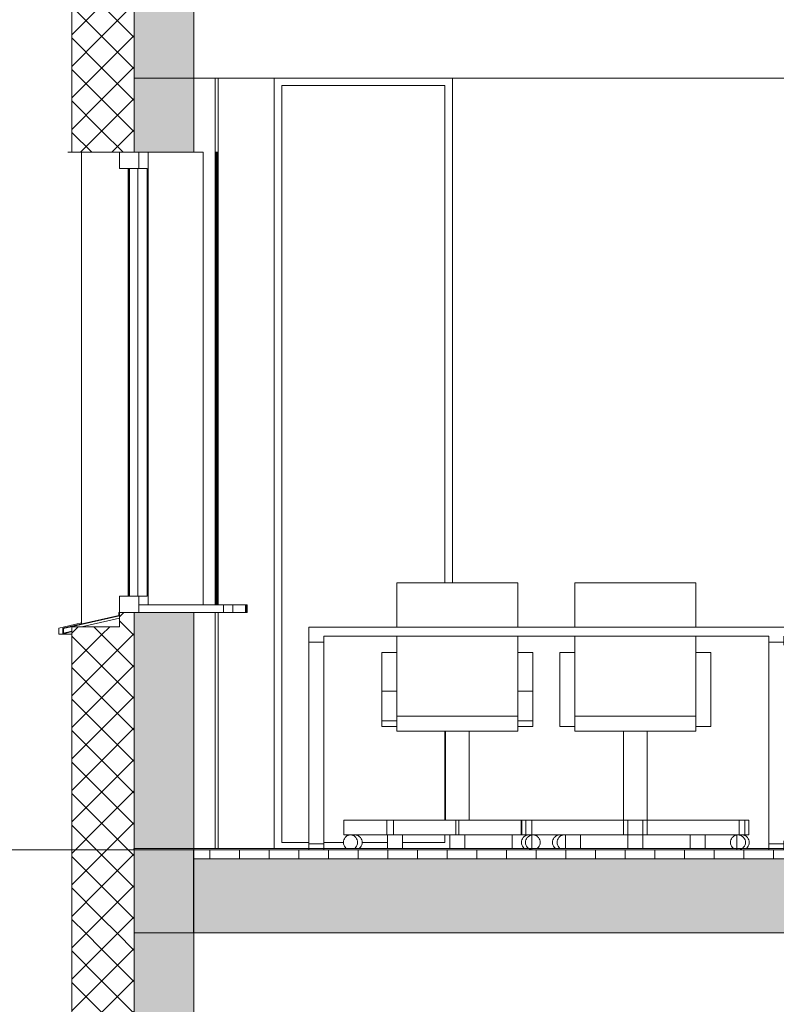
# Model space of a CAD drawing. Extents: x -156717 to 425753, y -51191 to 363295.
# Tile 486 of 502: x 312610 to 315160, y 203877 to 207195. Entities that reach past the tile are written whole.
import ezdxf

# ---------------------------------------------------------------- set-up
doc = ezdxf.new("R2010")
doc.units = 0
doc.header["$LTSCALE"] = 50
doc.linetypes.add('7 Voorgevel & doorsnede A-A$0$B0204', pattern=[1300, 1000, -100, 100, -100])
doc.layers.get('0').update_dxf_attribs({"linetype": 'CONTINUOUS'})
for name, color, linetype in [('7 Voorgevel & doorsnede A-A$0$00 Bestaand', 7, 'CONTINUOUS'), ('7 Voorgevel & doorsnede A-A$0$00 Bestaand Doorsnede-arcering', 7, 'CONTINUOUS'), ('7 Voorgevel & doorsnede A-A$0$00 Bestaand Laagscheidingslijnen', 7, 'CONTINUOUS'), ('7 Voorgevel & doorsnede A-A$0$00 Bestaand Ramen', 7, 'CONTINUOUS'), ('7 Voorgevel & doorsnede A-A$0$00 Bestaande vloeren', 7, 'CONTINUOUS'), ('7 Voorgevel & doorsnede A-A$0$00 Bestaande vloeren Doorsnede-arcering', 7, 'CONTINUOUS'), ('7 Voorgevel & doorsnede A-A$0$00 Bestaande vloeren Laagscheidingslijnen', 7, 'CONTINUOUS'), ('7 Voorgevel & doorsnede A-A$0$00 Simple Ramen', 7, 'CONTINUOUS'), ('7 Voorgevel & doorsnede A-A$0$22 Binnenwanden', 7, 'CONTINUOUS'), ('7 Voorgevel & doorsnede A-A$0$23 Vloeren', 7, 'CONTINUOUS'), ('7 Voorgevel & doorsnede A-A$0$82 Interieur', 7, 'CONTINUOUS')]:
    doc.layers.add(name, color=color, linetype=linetype)
pattern_1 = [(-45, (108550.56, 1635.29), (53.033, 53.033), []), (45, (108550.56, 1635.29), (-53.033, 53.033), [])]

# ---------------------------------------------------------------- blocks, each defined once
blk = doc.blocks.new('7 Voorgevel & doorsnede A-A$0$Section Elem_281_3', base_point=(108550.6, 1635.3))
at = {"layer": '7 Voorgevel & doorsnede A-A$0$00 Bestaande vloeren', "color": 2, "linetype": 'Continuous', "lineweight": 0}
for p, q in [((83699.5, 11555.3), (96512.7, 11555.3)), ((83699.5, 11035.3), (83699.5, 11555.3))]:
    blk.add_line(p, q, dxfattribs=at)
blk = doc.blocks.new('7 Voorgevel & doorsnede A-A$0$Section Elem_282_3', base_point=(108550.6, 1635.3))
at = {"layer": '7 Voorgevel & doorsnede A-A$0$00 Bestaande vloeren', "color": 2, "linetype": 'Continuous', "lineweight": 0}
for q in [(83699.5, 14955.3), (88486.3, 14435.3)]:
    blk.add_line((83699.5, 14435.3), q, dxfattribs=at)
blk = doc.blocks.new('7 Voorgevel & doorsnede A-A$0$Section Elem_288_3', base_point=(108550.6, 1635.3))
at = {"layer": '7 Voorgevel & doorsnede A-A$0$00 Bestaande vloeren Doorsnede-arcering', "linetype": 'Continuous', "lineweight": 0}
h = blk.add_hatch(dxfattribs=at)
h.set_pattern_fill('LIJNEN_VERT_100_0003', color=9, style=0, pattern_type=2)
h.set_pattern_definition([(90, (108550.56, 1635.29), (-100, 0), [])])
h.paths.add_polyline_path([(96512.7, 11805.3), (96512.7, 11835.3), (83899.9, 11835.3), (83899.9, 11805.3)], flags=0)
h = blk.add_hatch(dxfattribs=at)
h.set_pattern_fill('11_GEWAPEND_BETON__I_H_W_73', color=9, style=0, pattern_type=2)
h.set_pattern_definition([(0, (108550.56, 1635.29), (0, 70), [0, -70])])
h.paths.add_polyline_path([(96512.7, 11555.3), (96512.7, 11805.3), (83899.9, 11805.3), (83899.9, 11555.3)], flags=0)
at = {"layer": '7 Voorgevel & doorsnede A-A$0$00 Bestaande vloeren', "color": 2, "linetype": 'Continuous', "lineweight": 0}
for p, q in [((83899.9, 11835.3), (96512.7, 11835.3)), ((83899.9, 11805.3), (83899.9, 11835.3))]:
    blk.add_line(p, q, dxfattribs=at)
at = {"layer": '7 Voorgevel & doorsnede A-A$0$00 Bestaande vloeren', "color": 3, "linetype": 'Continuous', "lineweight": 0}
blk.add_line((83899.9, 11555.3), (83899.9, 11805.3), dxfattribs=at)
at = {"layer": '7 Voorgevel & doorsnede A-A$0$00 Bestaande vloeren', "color": 1, "linetype": 'Continuous', "lineweight": 0}
blk.add_line((83899.9, 11555.3), (96512.7, 11555.3), dxfattribs=at)
at = {"layer": '7 Voorgevel & doorsnede A-A$0$00 Bestaande vloeren Laagscheidingslijnen', "color": 3, "linetype": 'Continuous', "lineweight": 0}
blk.add_line((83899.9, 11805.3), (96512.7, 11805.3), dxfattribs=at)
blk.add_line((83899.9, 11805.3), (96512.7, 11805.3), dxfattribs=at)
blk = doc.blocks.new('7 Voorgevel & doorsnede A-A$0$Section Elem_292_3', base_point=(108550.6, 1635.3))
at = {"layer": '7 Voorgevel & doorsnede A-A$0$00 Bestaand Doorsnede-arcering', "linetype": 'Continuous', "lineweight": 0}
h = blk.add_hatch(dxfattribs=at)
h.set_pattern_fill('13_45GR_ISOLATIE_0003', color=255, style=0, pattern_type=2)
h.set_pattern_definition(pattern_1)
h.paths.add_polyline_path([(83490, 10785.3), (83590.2, 10785.3), (83590.2, 11555.3), (83490, 11555.3)], flags=0)
h = blk.add_hatch(dxfattribs=at)
h.set_pattern_fill('13_45GR_ISOLATIE_0003', color=255, style=0, pattern_type=2)
h.set_pattern_definition(pattern_1)
h.paths.add_polyline_path([(83590.2, 10785.3), (83650.3, 10785.3), (83700.4, 10785.3), (83700.4, 11555.3), (83590.2, 11555.3)], flags=0)
blk.add_hatch(color=255, dxfattribs=at).paths.add_polyline_path([(83700.4, 10785.3), (83900.8, 10785.3), (83900.8, 11555.3), (83700.4, 11555.3)], flags=0)
at = {"layer": '7 Voorgevel & doorsnede A-A$0$00 Bestaand', "color": 2, "linetype": 'Continuous', "lineweight": 0}
for p, q in [((83490, 10785.3), (83490, 11555.3)), ((83900.8, 10785.3), (83900.8, 11555.3))]:
    blk.add_line(p, q, dxfattribs=at)
at = {"layer": '7 Voorgevel & doorsnede A-A$0$00 Bestaand Laagscheidingslijnen', "color": 2, "linetype": 'Continuous', "lineweight": 0}
blk.add_line((83700.4, 10785.3), (83700.4, 11555.3), dxfattribs=at)
blk.add_line((83700.4, 10785.3), (83700.4, 11555.3), dxfattribs=at)
blk = doc.blocks.new('7 Voorgevel & doorsnede A-A$0$Section Elem_308_3', base_point=(108550.6, 1635.3))
at = {"layer": '7 Voorgevel & doorsnede A-A$0$00 Bestaand Ramen', "color": 1, "linetype": 'Continuous', "lineweight": 0}
for p, q in [((83650.3, 14157.8), (83650.3, 14185.3)), ((83650.3, 14185.3), (83715.4, 14185.3)), ((83715.4, 14157.8), (83715.4, 14185.3)), ((83747.6, 14185.3), (83747.6, 12660.3)), ((83932.2, 14185.3), (83900.8, 14185.3)), ((83932.2, 12660.3), (83932.2, 14185.3)), ((83650.3, 14130.3), (83650.3, 14157.8)), ((83715.4, 14130.3), (83715.4, 14157.8)), ((83650.3, 14130.3), (83715.4, 14130.3)), ((83679.3, 12690.3), (83679.3, 14130.3)), ((83682.9, 14130.3), (83683.9, 14130.3)), ((83682.9, 12690.3), (83682.9, 14130.3)), ((83683.9, 12690.3), (83683.9, 14130.3)), ((83712.7, 14130.3), (83712.7, 12690.3)), ((83744.2, 14130.3), (83715.4, 14130.3)), ((83744.2, 12690.3), (83744.2, 14130.3)), ((83650.3, 12690.3), (83715.4, 12690.3)), ((83650.3, 12662.8), (83650.3, 12690.3)), ((83682.9, 12690.3), (83683.9, 12690.3)), ((83715.4, 12690.3), (83744.2, 12690.3)), ((83715.4, 12662.8), (83715.4, 12690.3)), ((83650.3, 12635.3), (83650.3, 12662.8)), ((83715.4, 12635.3), (83715.4, 12662.8)), ((83715.4, 12660.3), (84001, 12660.3)), ((83715.4, 12635.3), (83715.4, 12660.3)), ((84001, 12660.3), (84032, 12660.3)), ((84001, 12635.3), (84001, 12660.3)), ((84032, 12635.3), (84032, 12660.3)), ((83459.9, 12582.3), (83648.3, 12625.3)), ((83461.9, 12580.7), (83650.3, 12623.7)), ((83523, 12587.1), (83650.3, 12616.3)), ((83648.3, 12625.3), (83648.3, 12635.3)), ((83648.3, 12635.3), (83650.3, 12635.3)), ((83650.3, 12623.7), (83650.3, 12635.3)), ((83650.3, 12635.3), (83715.4, 12635.3)), ((83715.4, 12635.3), (84001, 12635.3)), ((84001, 12635.3), (84032, 12635.3)), ((83459.9, 12562.3), (83459.9, 12582.3)), ((83461.9, 12564.9), (83461.9, 12580.7)), ((83459.9, 12562.3), (83490, 12570.3)), ((83490, 12562.3), (83459.9, 12562.3)), ((83461.9, 12564.9), (83489.5, 12572.3)), ((83490, 12572.3), (83489.5, 12572.3)), ((83490, 12570.3), (83489.5, 12572.3))]:
    blk.add_line(p, q, dxfattribs=at)
blk = doc.blocks.new('7 Voorgevel & doorsnede A-A$0$Section Elem_309_3', base_point=(108550.6, 1635.3))
at = {"layer": '7 Voorgevel & doorsnede A-A$0$00 Bestaand Doorsnede-arcering', "linetype": 'Continuous', "lineweight": 0}
h = blk.add_hatch(dxfattribs=at)
h.set_pattern_fill('13_45GR_ISOLATIE_0003', color=255, style=0, pattern_type=2)
h.set_pattern_definition(pattern_1)
h.paths.add_polyline_path([(83490, 14185.3), (83590.2, 14185.3), (83590.2, 14955.3), (83490, 14955.3)], flags=0)
h = blk.add_hatch(dxfattribs=at)
h.set_pattern_fill('13_45GR_ISOLATIE_0003', color=255, style=0, pattern_type=2)
h.set_pattern_definition(pattern_1)
h.paths.add_polyline_path([(83590.2, 14185.3), (83650.3, 14185.3), (83700.4, 14185.3), (83700.4, 14955.3), (83590.2, 14955.3)], flags=0)
for points in [[(83700.4, 14185.3), (83900.8, 14185.3), (83900.8, 14955.3), (83700.4, 14955.3)], [(83700.4, 11555.3), (83900.8, 11555.3), (83900.8, 12635.3), (83700.4, 12635.3)]]:
    blk.add_hatch(color=255, dxfattribs=at).paths.add_polyline_path(points, flags=0)
h = blk.add_hatch(dxfattribs=at)
h.set_pattern_fill('13_45GR_ISOLATIE_0003', color=255, style=0, pattern_type=2)
h.set_pattern_definition(pattern_1)
h.paths.add_polyline_path([(83590.2, 11555.3), (83700.4, 11555.3), (83700.4, 12635.3), (83650.3, 12635.3), (83650.3, 12587.1), (83590.2, 12587.1)], flags=0)
h = blk.add_hatch(dxfattribs=at)
h.set_pattern_fill('13_45GR_ISOLATIE_0003', color=255, style=0, pattern_type=2)
h.set_pattern_definition(pattern_1)
h.paths.add_polyline_path([(83490, 12587.1), (83490, 11555.3), (83590.2, 11555.3), (83590.2, 12587.1)], flags=0)
at = {"layer": '7 Voorgevel & doorsnede A-A$0$00 Bestaand', "color": 2, "linetype": 'Continuous', "lineweight": 0}
for p, q in [((83490, 14185.3), (83490, 14955.3)), ((83900.8, 14185.3), (83900.8, 14955.3)), ((83490, 14185.3), (83590.2, 14185.3)), ((83590.2, 14185.3), (83650.3, 14185.3)), ((83650.3, 14185.3), (83700.4, 14185.3)), ((83700.4, 14185.3), (83900.8, 14185.3)), ((83650.3, 12635.3), (83700.4, 12635.3)), ((83650.3, 12587.1), (83650.3, 12635.3)), ((83700.4, 12635.3), (83900.8, 12635.3)), ((83900.8, 11555.3), (83900.8, 12635.3)), ((83490, 11555.3), (83490, 12587.1)), ((83490, 12587.1), (83590.2, 12587.1)), ((83590.2, 12587.1), (83650.3, 12587.1))]:
    blk.add_line(p, q, dxfattribs=at)
at = {"layer": '7 Voorgevel & doorsnede A-A$0$00 Bestaand', "color": 1, "linetype": 'Continuous', "lineweight": 0}
for p, q in [((83973.5, 12660.3), (83973.5, 14435.3)), ((83523, 12596.7), (83523, 14185.3)), ((83973.5, 11840.3), (83973.5, 12635.3))]:
    blk.add_line(p, q, dxfattribs=at)
at = {"layer": '7 Voorgevel & doorsnede A-A$0$00 Bestaand Laagscheidingslijnen', "color": 2, "linetype": 'Continuous', "lineweight": 0}
for p, q in [((83700.4, 14185.3), (83700.4, 14955.3)), ((83700.4, 14185.3), (83700.4, 14955.3)), ((83700.4, 11555.3), (83700.4, 12635.3)), ((83700.4, 11555.3), (83700.4, 12635.3))]:
    blk.add_line(p, q, dxfattribs=at)
blk = doc.blocks.new('7 Voorgevel & doorsnede A-A$0$Section Elem_310_3', base_point=(108550.6, 1635.3))
at = {"layer": '7 Voorgevel & doorsnede A-A$0$00 Bestaand Ramen', "color": 252, "linetype": 'Continuous', "lineweight": 0}
for p, q in [((83978.5, 14185.3), (83978.5, 12660.3)), ((83981, 14185.3), (83978.5, 14185.3)), ((83981, 12660.3), (83981, 14185.3)), ((84077.7, 12660.3), (84078.5, 12660.3)), ((84078.5, 12660.3), (84081, 12660.3)), ((84078.5, 12635.3), (84078.5, 12660.3)), ((84081, 12635.3), (84081, 12660.3)), ((84077.7, 12635.3), (84078.5, 12635.3)), ((84078.5, 12635.3), (84081, 12635.3))]:
    blk.add_line(p, q, dxfattribs=at)
blk = doc.blocks.new('7 Voorgevel & doorsnede A-A$0$Section Elem_311_3', base_point=(108550.6, 1635.3))
at = {"layer": '7 Voorgevel & doorsnede A-A$0$00 Bestaand Ramen', "color": 252, "linetype": 'Continuous', "lineweight": 0}
for p, q in [((83975.2, 14185.3), (83977.7, 14185.3)), ((83975.2, 12660.3), (83975.2, 14185.3)), ((83977.7, 14185.3), (83977.7, 12660.3)), ((84032, 12660.3), (84075.2, 12660.3)), ((84075.2, 12660.3), (84077.7, 12660.3)), ((84075.2, 12635.3), (84075.2, 12660.3)), ((84077.7, 12635.3), (84077.7, 12660.3)), ((84032, 12635.3), (84075.2, 12635.3)), ((84075.2, 12635.3), (84077.7, 12635.3))]:
    blk.add_line(p, q, dxfattribs=at)
blk = doc.blocks.new('7 Voorgevel & doorsnede A-A$0$Section Elem_312_3', base_point=(108550.6, 1635.3))
at = {"layer": '7 Voorgevel & doorsnede A-A$0$00 Bestaand', "color": 252, "linetype": 'Continuous', "lineweight": 0}
for p, q in [((83982.7, 12660.3), (83982.7, 14435.3)), ((83982.7, 11840.3), (83982.7, 12635.3))]:
    blk.add_line(p, q, dxfattribs=at)
blk = doc.blocks.new('7 Voorgevel & doorsnede A-A$0$Section Elem_314_3', base_point=(108550.6, 1635.3))
at = {"layer": '7 Voorgevel & doorsnede A-A$0$00 Bestaand Ramen', "color": 252, "linetype": 'Continuous', "lineweight": 0}
for p, q in [((83490, 14185.3), (83476.6, 14185.3)), ((83523, 12599.8), (83446.6, 12582.3)), ((83446.6, 12582.3), (83446.6, 12562.3)), ((83446.6, 12562.3), (83459.9, 12562.3))]:
    blk.add_line(p, q, dxfattribs=at)
blk = doc.blocks.new('7 Voorgevel & doorsnede A-A$0$Section Elem_467_3', base_point=(108550.6, 1635.3))
at = {"layer": '7 Voorgevel & doorsnede A-A$0$82 Interieur', "color": 252, "linetype": 'Continuous', "lineweight": 0}
for p, q in [((85364.1, 11884.9), (85364.1, 11885.3)), ((85364.1, 11883.8), (85364.1, 11884.9)), ((85364.1, 11881.9), (85364.1, 11883.8)), ((85364.1, 11879.4), (85364.1, 11881.9)), ((85364.1, 11876.4), (85364.1, 11879.4)), ((85364.1, 11872.8), (85364.1, 11876.4)), ((85414.1, 11884.9), (85414.1, 11885.3)), ((85414.1, 11883.8), (85414.1, 11884.9)), ((85414.1, 11881.9), (85414.1, 11883.8)), ((85414.1, 11879.4), (85414.1, 11881.9)), ((85414.1, 11876.4), (85414.1, 11879.4)), ((85414.1, 11872.8), (85414.1, 11876.4)), ((85730.6, 11885), (85733.7, 11885.3)), ((85364.1, 11868.8), (85364.1, 11872.8)), ((85364.1, 11864.6), (85364.1, 11868.8)), ((85364.1, 11860.3), (85364.1, 11864.6)), ((85364.1, 11856), (85364.1, 11860.3)), ((85364.1, 11851.7), (85364.1, 11856)), ((85364.1, 11847.8), (85364.1, 11851.7)), ((85364.1, 11844.2), (85364.1, 11847.8)), ((85364.1, 11841.1), (85364.1, 11844.2)), ((85414.1, 11868.8), (85414.1, 11872.8)), ((85414.1, 11864.6), (85414.1, 11868.8)), ((85414.1, 11860.3), (85414.1, 11864.6)), ((85414.1, 11856), (85414.1, 11860.3)), ((85414.1, 11851.7), (85414.1, 11856)), ((85414.1, 11847.8), (85414.1, 11851.7)), ((85414.1, 11844.2), (85414.1, 11847.8)), ((85414.1, 11841.1), (85414.1, 11844.2)), ((85364.1, 11840.3), (85364.1, 11841.1)), ((85414.1, 11840.3), (85414.1, 11841.1))]:
    blk.add_line(p, q, dxfattribs=at)
blk = doc.blocks.new('7 Voorgevel & doorsnede A-A$0$Section Elem_517_3', base_point=(108550.6, 1635.3))
at = {"layer": '7 Voorgevel & doorsnede A-A$0$82 Interieur', "color": 1, "linetype": 'Continuous', "lineweight": 0}
for p, q in [((85185.1, 12585.3), (85185.1, 12735.3)), ((85185.1, 12735.3), (85593.1, 12735.3)), ((85593.1, 12735.3), (85593.1, 12585.3)), ((85185.1, 12500.3), (85185.1, 12555.3)), ((85593.1, 12555.3), (85593.1, 12500.3)), ((85135.1, 12250.3), (85135.1, 12500.3)), ((85135.1, 12500.3), (85185.1, 12500.3)), ((85185.1, 12285.3), (85185.1, 12500.3)), ((85593.1, 12285.3), (85593.1, 12500.3)), ((85593.1, 12500.3), (85643.1, 12500.3)), ((85643.1, 12250.3), (85643.1, 12500.3)), ((85135.1, 12250.3), (85185.1, 12250.3)), ((85593.1, 12250.3), (85643.1, 12250.3)), ((85349.1, 11935.3), (85349.1, 12235.3)), ((85429.1, 11935.3), (85429.1, 12235.3)), ((85019.6, 11935.3), (85006.6, 11935.3)), ((85006.6, 11885.3), (85006.6, 11935.3)), ((85349.1, 11935.3), (85039.7, 11935.3)), ((85364.1, 11935.3), (85349.1, 11935.3)), ((85349.1, 11885.3), (85349.1, 11935.3)), ((85429.1, 11935.3), (85414.1, 11935.3)), ((85738.5, 11935.3), (85429.1, 11935.3)), ((85429.1, 11885.3), (85429.1, 11935.3)), ((85771.6, 11935.3), (85758.6, 11935.3)), ((85771.6, 11885.3), (85771.6, 11935.3)), ((85019.6, 11885.3), (85006.6, 11885.3)), ((85008.5, 11872.8), (85010.9, 11876.4)), ((85010.9, 11876.4), (85013.8, 11879.4)), ((85013.8, 11879.4), (85017.2, 11881.9)), ((85017.2, 11881.9), (85021, 11883.8)), ((85021, 11883.8), (85025, 11884.9)), ((85025, 11884.9), (85029.1, 11885.3)), ((85349.1, 11885.3), (85039.7, 11885.3)), ((85040, 11884.8), (85040.4, 11884.9)), ((85040.4, 11884.9), (85044.6, 11885.3)), ((85044.6, 11885.3), (85048.7, 11884.9)), ((85048.7, 11884.9), (85052.7, 11883.8)), ((85052.7, 11883.8), (85056.5, 11881.9)), ((85056.5, 11881.9), (85059.8, 11879.4)), ((85059.8, 11879.4), (85062.8, 11876.4)), ((85062.8, 11876.4), (85065.2, 11872.8)), ((85154.1, 11885.3), (85154.1, 11884.9)), ((85154.1, 11884.9), (85154.1, 11883.8)), ((85154.1, 11883.8), (85154.1, 11881.9)), ((85154.1, 11881.9), (85154.1, 11879.4)), ((85154.1, 11879.4), (85154.1, 11876.4)), ((85154.1, 11876.4), (85154.1, 11872.8)), ((85204.1, 11885.3), (85204.1, 11884.9)), ((85204.1, 11884.9), (85204.1, 11883.8)), ((85204.1, 11883.8), (85204.1, 11881.9)), ((85204.1, 11881.9), (85204.1, 11879.4)), ((85204.1, 11879.4), (85204.1, 11876.4)), ((85204.1, 11876.4), (85204.1, 11872.8)), ((85364.1, 11885.3), (85349.1, 11885.3)), ((85429.1, 11885.3), (85414.1, 11885.3)), ((85734, 11885.3), (85429.1, 11885.3)), ((85574.1, 11885.3), (85574.1, 11884.9)), ((85574.1, 11884.9), (85574.1, 11883.8)), ((85574.1, 11883.8), (85574.1, 11881.9)), ((85574.1, 11881.9), (85574.1, 11879.4)), ((85574.1, 11879.4), (85574.1, 11876.4)), ((85574.1, 11876.4), (85574.1, 11872.8)), ((85624.1, 11885.3), (85624.1, 11884.9)), ((85624.1, 11884.9), (85624.1, 11883.8)), ((85624.1, 11883.8), (85624.1, 11881.9)), ((85624.1, 11881.9), (85624.1, 11879.4)), ((85624.1, 11879.4), (85624.1, 11876.4)), ((85624.1, 11876.4), (85624.1, 11872.8)), ((85713.1, 11872.8), (85715.4, 11876.4)), ((85715.4, 11876.4), (85718.4, 11879.4)), ((85718.4, 11879.4), (85721.8, 11881.9)), ((85721.8, 11881.9), (85725.5, 11883.8)), ((85725.5, 11883.8), (85729.5, 11884.9)), ((85729.5, 11884.9), (85730.6, 11885)), ((85734.3, 11885.3), (85734, 11885.3)), ((85738.5, 11885.3), (85734.3, 11885.3)), ((85749.1, 11885.3), (85753.2, 11884.9)), ((85753.2, 11884.9), (85757.2, 11883.8)), ((85757.2, 11883.8), (85761, 11881.9)), ((85771.6, 11885.3), (85758.6, 11885.3)), ((85761, 11881.9), (85764.4, 11879.4)), ((85764.4, 11879.4), (85767.3, 11876.4)), ((85767.3, 11876.4), (85769.7, 11872.8)), ((85005.3, 11860.3), (85005.7, 11864.6)), ((85005.7, 11856), (85005.3, 11860.3)), ((85005.7, 11864.6), (85006.8, 11868.8)), ((85006.8, 11851.7), (85005.7, 11856)), ((85006.8, 11868.8), (85008.5, 11872.8)), ((85008.5, 11847.8), (85006.8, 11851.7)), ((85010.9, 11844.2), (85008.5, 11847.8)), ((85013.8, 11841.1), (85010.9, 11844.2)), ((85062.8, 11844.2), (85059.8, 11841.1)), ((85065.2, 11847.8), (85062.8, 11844.2)), ((85065.2, 11872.8), (85066.9, 11868.8)), ((85066.9, 11851.7), (85065.2, 11847.8)), ((85066.9, 11868.8), (85068, 11864.6)), ((85068, 11856), (85066.9, 11851.7)), ((85068, 11864.6), (85068.3, 11860.3)), ((85068.3, 11860.3), (85068, 11856)), ((85154.1, 11872.8), (85154.1, 11868.8)), ((85154.1, 11868.8), (85154.1, 11864.6)), ((85154.1, 11864.6), (85154.1, 11860.3)), ((85154.1, 11860.3), (85154.1, 11856)), ((85154.1, 11856), (85154.1, 11851.7)), ((85154.1, 11851.7), (85154.1, 11847.8)), ((85154.1, 11847.8), (85154.1, 11844.2)), ((85154.1, 11844.2), (85154.1, 11841.1)), ((85204.1, 11872.8), (85204.1, 11868.8)), ((85204.1, 11868.8), (85204.1, 11864.6)), ((85204.1, 11864.6), (85204.1, 11860.3)), ((85204.1, 11860.3), (85204.1, 11856)), ((85204.1, 11856), (85204.1, 11851.7)), ((85204.1, 11851.7), (85204.1, 11847.8)), ((85204.1, 11847.8), (85204.1, 11844.2)), ((85204.1, 11844.2), (85204.1, 11841.1)), ((85574.1, 11872.8), (85574.1, 11868.8)), ((85574.1, 11868.8), (85574.1, 11864.6)), ((85574.1, 11864.6), (85574.1, 11860.3)), ((85574.1, 11860.3), (85574.1, 11856)), ((85574.1, 11856), (85574.1, 11851.7)), ((85574.1, 11851.7), (85574.1, 11847.8)), ((85574.1, 11847.8), (85574.1, 11844.2)), ((85574.1, 11844.2), (85574.1, 11841.1)), ((85624.1, 11872.8), (85624.1, 11868.8)), ((85624.1, 11868.8), (85624.1, 11864.6)), ((85624.1, 11864.6), (85624.1, 11860.3)), ((85624.1, 11860.3), (85624.1, 11856)), ((85624.1, 11856), (85624.1, 11851.7)), ((85624.1, 11851.7), (85624.1, 11847.8)), ((85624.1, 11847.8), (85624.1, 11844.2)), ((85624.1, 11844.2), (85624.1, 11841.1)), ((85709.9, 11860.3), (85710.2, 11864.6)), ((85710.2, 11856), (85709.9, 11860.3)), ((85710.2, 11864.6), (85711.3, 11868.8)), ((85711.3, 11851.7), (85710.2, 11856)), ((85711.3, 11868.8), (85713.1, 11872.8)), ((85713.1, 11847.8), (85711.3, 11851.7)), ((85715.4, 11844.2), (85713.1, 11847.8)), ((85718.4, 11841.1), (85715.4, 11844.2)), ((85767.3, 11844.2), (85764.4, 11841.1)), ((85769.7, 11847.8), (85767.3, 11844.2)), ((85769.7, 11872.8), (85771.5, 11868.8)), ((85771.5, 11851.7), (85769.7, 11847.8)), ((85771.5, 11868.8), (85772.5, 11864.6)), ((85772.5, 11856), (85771.5, 11851.7)), ((85772.5, 11864.6), (85772.9, 11860.3)), ((85772.9, 11860.3), (85772.5, 11856)), ((85015, 11840.3), (85013.8, 11841.1)), ((85040.4, 11835.7), (85040, 11835.8)), ((85059.8, 11841.1), (85058.7, 11840.3)), ((85154.1, 11841.1), (85154.1, 11840.3)), ((85204.1, 11841.1), (85204.1, 11840.3)), ((85574.1, 11841.1), (85574.1, 11840.3)), ((85624.1, 11841.1), (85624.1, 11840.3)), ((85719.5, 11840.3), (85718.4, 11841.1)), ((85730.6, 11835.6), (85729.8, 11835.6)), ((85734.1, 11835.3), (85734, 11835.3)), ((85764.4, 11841.1), (85763.2, 11840.3))]:
    blk.add_line(p, q, dxfattribs=at)
at = {"layer": '7 Voorgevel & doorsnede A-A$0$82 Interieur', "color": 2, "linetype": 'Continuous', "lineweight": 0}
for p, q in [((85185.1, 12285.3), (85593.1, 12285.3)), ((85185.1, 12235.3), (85185.1, 12285.3)), ((85593.1, 12235.3), (85593.1, 12285.3)), ((85185.1, 12235.3), (85593.1, 12235.3)), ((85019.6, 11935.3), (85039.7, 11935.3)), ((85019.6, 11885.3), (85019.6, 11935.3)), ((85039.7, 11885.3), (85039.7, 11935.3)), ((85364.1, 11935.3), (85414.1, 11935.3)), ((85364.1, 11885.3), (85364.1, 11935.3)), ((85414.1, 11885.3), (85414.1, 11935.3)), ((85738.5, 11935.3), (85758.6, 11935.3)), ((85738.5, 11885.3), (85738.5, 11935.3)), ((85758.6, 11885.3), (85758.6, 11935.3)), ((85019.6, 11885.3), (85039.7, 11885.3)), ((85022.3, 11872.8), (85024.9, 11876.4)), ((85024.9, 11876.4), (85028.2, 11879.4)), ((85028.2, 11879.4), (85031.9, 11881.9)), ((85031.9, 11881.9), (85036.1, 11883.8)), ((85036.1, 11883.8), (85040, 11884.8)), ((85040, 11835.8), (85040, 11884.8)), ((85364.1, 11885.3), (85414.1, 11885.3)), ((85730.6, 11885), (85734, 11885.3)), ((85730.6, 11835.6), (85730.6, 11885)), ((85738.6, 11884.9), (85734, 11885.3)), ((85738.5, 11885.3), (85758.6, 11885.3)), ((85743, 11883.8), (85738.6, 11884.9)), ((85747.1, 11881.9), (85743, 11883.8)), ((85750.9, 11879.4), (85747.1, 11881.9)), ((85754.1, 11876.4), (85750.9, 11879.4)), ((85756.8, 11872.8), (85754.1, 11876.4)), ((85018.8, 11860.3), (85019.2, 11864.6)), ((85019.2, 11856), (85018.8, 11860.3)), ((85019.2, 11864.6), (85020.3, 11868.8)), ((85020.3, 11851.7), (85019.2, 11856)), ((85020.3, 11868.8), (85022.3, 11872.8)), ((85022.3, 11847.8), (85020.3, 11851.7)), ((85024.9, 11844.2), (85022.3, 11847.8)), ((85028.2, 11841.1), (85024.9, 11844.2)), ((85750.9, 11841.1), (85754.1, 11844.2)), ((85754.1, 11844.2), (85756.8, 11847.8)), ((85758.7, 11868.8), (85756.8, 11872.8)), ((85756.8, 11847.8), (85758.7, 11851.7)), ((85759.9, 11864.6), (85758.7, 11868.8)), ((85758.7, 11851.7), (85759.9, 11856)), ((85760.3, 11860.3), (85759.9, 11864.6)), ((85759.9, 11856), (85760.3, 11860.3)), ((85031.9, 11838.6), (85028.2, 11841.1)), ((85036.1, 11836.8), (85031.9, 11838.6)), ((85040, 11835.8), (85036.1, 11836.8)), ((85734, 11835.3), (85730.6, 11835.6)), ((85734, 11835.3), (85738.6, 11835.7)), ((85738.6, 11835.7), (85743, 11836.8)), ((85743, 11836.8), (85747.1, 11838.6)), ((85747.1, 11838.6), (85750.9, 11841.1))]:
    blk.add_line(p, q, dxfattribs=at)
blk = doc.blocks.new('7 Voorgevel & doorsnede A-A$0$Section Elem_533_3', base_point=(108550.6, 1635.3))
at = {"layer": '7 Voorgevel & doorsnede A-A$0$22 Binnenwanden', "color": 252, "linetype": 'Continuous', "lineweight": 0}
for p, q in [((84772.3, 14435.3), (84772.3, 12735.3)), ((85902.5, 12585.3), (85902.5, 14435.3)), ((85902.5, 12548.4), (85902.5, 12555.3)), ((85902.5, 11840.3), (85902.5, 11842.2))]:
    blk.add_line(p, q, dxfattribs=at)
blk = doc.blocks.new('7 Voorgevel & doorsnede A-A$0$Section Elem_582_3', base_point=(108550.6, 1635.3))
at = {"layer": '7 Voorgevel & doorsnede A-A$0$82 Interieur', "color": 2, "linetype": 'Continuous', "lineweight": 0}
for p, q in [((84289.1, 12585.3), (85889.1, 12585.3)), ((84289.1, 12555.3), (84289.1, 12585.3)), ((84289.1, 12535.3), (84289.1, 12555.3)), ((84339.1, 12555.3), (85839.1, 12555.3)), ((84339.1, 12535.3), (84339.1, 12555.3)), ((85839.1, 12535.3), (85839.1, 12555.3)), ((85889.1, 12535.3), (85889.1, 12555.3)), ((84289.1, 12535.3), (84339.1, 12535.3)), ((85839.1, 12535.3), (85889.1, 12535.3)), ((84289.1, 11855.3), (84339.1, 11855.3)), ((84289.1, 11835.3), (84289.1, 11855.3)), ((84339.1, 11835.3), (84339.1, 11855.3)), ((85839.1, 11855.3), (85889.1, 11855.3)), ((85839.1, 11835.3), (85839.1, 11855.3)), ((85889.1, 11835.3), (85889.1, 11855.3))]:
    blk.add_line(p, q, dxfattribs=at)
at = {"layer": '7 Voorgevel & doorsnede A-A$0$82 Interieur', "color": 1, "linetype": 'Continuous', "lineweight": 0}
for p, q in [((84289.1, 12535.3), (84289.1, 12532.4)), ((84289.1, 12532.4), (84289.1, 12525.3)), ((84289.1, 12525.3), (84289.1, 11865.3)), ((84339.1, 12535.3), (84339.1, 12532.4)), ((84339.1, 12532.4), (84339.1, 12525.3)), ((84339.1, 12525.3), (84339.1, 11865.3)), ((85839.1, 12535.3), (85839.1, 12532.4)), ((85839.1, 12532.4), (85839.1, 12525.3)), ((85839.1, 12525.3), (85839.1, 11865.3)), ((85889.1, 12535.3), (85889.1, 12532.4)), ((85889.1, 12532.4), (85889.1, 12525.3)), ((84289.1, 11865.3), (84289.1, 11858.2)), ((84289.1, 11858.2), (84289.1, 11855.3)), ((84339.1, 11865.3), (84339.1, 11858.2)), ((84339.1, 11858.2), (84339.1, 11855.3)), ((85839.1, 11865.3), (85839.1, 11858.2)), ((85839.1, 11858.2), (85839.1, 11855.3)), ((85889.1, 11865.3), (85889.1, 11858.2)), ((85889.1, 11858.2), (85889.1, 11855.3))]:
    blk.add_line(p, q, dxfattribs=at)
blk = doc.blocks.new('7 Voorgevel & doorsnede A-A$0$Section Elem_667_3', base_point=(108550.6, 1635.3))
at = {"layer": '7 Voorgevel & doorsnede A-A$0$82 Interieur', "color": 252, "linetype": 'Continuous', "lineweight": 0}
for p, q in [((84993.1, 12735.3), (84585.1, 12735.3)), ((84585.1, 12735.3), (84585.1, 12585.3)), ((84993.1, 12585.3), (84993.1, 12735.3)), ((84585.1, 12555.3), (84585.1, 12285.3)), ((84993.1, 12285.3), (84993.1, 12555.3)), ((84535.1, 12500.3), (84535.1, 12370.3)), ((84585.1, 12500.3), (84535.1, 12500.3)), ((85043.1, 12500.3), (84993.1, 12500.3)), ((85043.1, 12500.3), (85043.1, 12370.3)), ((84535.1, 12370.3), (84535.1, 12270.3)), ((84585.1, 12370.3), (84535.1, 12370.3)), ((85043.1, 12370.3), (84993.1, 12370.3)), ((85043.1, 12370.3), (85043.1, 12270.3)), ((84993.1, 12285.3), (84585.1, 12285.3)), ((84585.1, 12235.3), (84585.1, 12285.3)), ((84993.1, 12235.3), (84993.1, 12285.3)), ((84535.1, 12270.3), (84535.1, 12250.3)), ((84585.1, 12270.3), (84535.1, 12270.3)), ((84585.1, 12250.3), (84535.1, 12250.3)), ((85043.1, 12270.3), (84993.1, 12270.3)), ((85043.1, 12250.3), (84993.1, 12250.3)), ((85043.1, 12270.3), (85043.1, 12250.3)), ((84993.1, 12235.3), (84585.1, 12235.3)), ((84749.1, 11935.3), (84749.1, 12235.3)), ((84829.1, 11935.3), (84829.1, 12235.3)), ((84551.6, 11935.3), (84406.6, 11935.3)), ((84406.6, 11885.3), (84406.6, 11935.3)), ((84574.1, 11935.3), (84551.6, 11935.3)), ((84551.6, 11885.3), (84551.6, 11935.3)), ((84784.1, 11935.3), (84574.1, 11935.3)), ((84574.1, 11885.3), (84574.1, 11935.3)), ((84794.1, 11935.3), (84784.1, 11935.3)), ((84784.1, 11885.3), (84784.1, 11935.3)), ((85004.1, 11935.3), (84794.1, 11935.3)), ((84794.1, 11885.3), (84794.1, 11935.3)), ((85006.6, 11935.3), (85004.1, 11935.3)), ((85004.1, 11885.3), (85004.1, 11935.3)), ((84551.6, 11885.3), (84406.6, 11885.3)), ((84410.9, 11876.4), (84408.5, 11872.8)), ((84413.8, 11879.4), (84410.9, 11876.4)), ((84417.2, 11881.9), (84413.8, 11879.4)), ((84421, 11883.8), (84417.2, 11881.9)), ((84425, 11884.9), (84421, 11883.8)), ((84429.1, 11885.3), (84425, 11884.9)), ((84433.2, 11884.9), (84429.1, 11885.3)), ((84437.2, 11883.8), (84433.2, 11884.9)), ((84441, 11881.9), (84437.2, 11883.8)), ((84444.4, 11879.4), (84441, 11881.9)), ((84447.3, 11876.4), (84444.4, 11879.4)), ((84448.7, 11884.9), (84444.6, 11885.3)), ((84449.7, 11872.8), (84447.3, 11876.4)), ((84452.7, 11883.8), (84448.7, 11884.9)), ((84456.5, 11881.9), (84452.7, 11883.8)), ((84459.8, 11879.4), (84456.5, 11881.9)), ((84462.8, 11876.4), (84459.8, 11879.4)), ((84465.2, 11872.8), (84462.8, 11876.4)), ((84574.1, 11885.3), (84551.6, 11885.3)), ((84554.1, 11884.9), (84554.1, 11885.3)), ((84554.1, 11883.8), (84554.1, 11884.9)), ((84554.1, 11881.9), (84554.1, 11883.8)), ((84554.1, 11879.4), (84554.1, 11881.9)), ((84554.1, 11876.4), (84554.1, 11879.4)), ((84554.1, 11872.8), (84554.1, 11876.4)), ((84597.7, 11885.3), (84574.1, 11885.3)), ((84597.7, 11885.3), (84604.1, 11885.3)), ((84784.1, 11885.3), (84604.1, 11885.3)), ((84604.1, 11884.9), (84604.1, 11885.3)), ((84604.1, 11883.8), (84604.1, 11884.9)), ((84604.1, 11881.9), (84604.1, 11883.8)), ((84604.1, 11879.4), (84604.1, 11881.9)), ((84604.1, 11876.4), (84604.1, 11879.4)), ((84604.1, 11872.8), (84604.1, 11876.4)), ((84764.1, 11884.9), (84764.1, 11885.3)), ((84764.1, 11883.8), (84764.1, 11884.9)), ((84764.1, 11881.9), (84764.1, 11883.8)), ((84764.1, 11879.4), (84764.1, 11881.9)), ((84764.1, 11876.4), (84764.1, 11879.4)), ((84764.1, 11872.8), (84764.1, 11876.4)), ((84794.1, 11885.3), (84784.1, 11885.3)), ((84974.1, 11885.3), (84794.1, 11885.3)), ((84814.1, 11884.9), (84814.1, 11885.3)), ((84814.1, 11883.8), (84814.1, 11884.9)), ((84814.1, 11881.9), (84814.1, 11883.8)), ((84814.1, 11879.4), (84814.1, 11881.9)), ((84814.1, 11876.4), (84814.1, 11879.4)), ((84814.1, 11872.8), (84814.1, 11876.4)), ((84974.1, 11884.9), (84974.1, 11885.3)), ((84974.1, 11885.3), (84980.6, 11885.3)), ((84974.1, 11883.8), (84974.1, 11884.9)), ((84974.1, 11881.9), (84974.1, 11883.8)), ((84974.1, 11879.4), (84974.1, 11881.9)), ((84974.1, 11876.4), (84974.1, 11879.4)), ((84974.1, 11872.8), (84974.1, 11876.4)), ((85004.1, 11885.3), (84980.6, 11885.3)), ((85006.6, 11885.3), (85004.1, 11885.3)), ((85024.1, 11884.9), (85024.1, 11885.3)), ((85024.1, 11884.7), (85024.1, 11884.9)), ((85115.4, 11876.4), (85113.1, 11872.8)), ((85118.4, 11879.4), (85115.4, 11876.4)), ((85121.8, 11881.9), (85118.4, 11879.4)), ((85125.5, 11883.8), (85121.8, 11881.9)), ((85129.5, 11884.9), (85125.5, 11883.8)), ((85130.9, 11876.4), (85128.5, 11872.8)), ((85133.7, 11885.3), (85129.5, 11884.9)), ((85133.8, 11879.4), (85130.9, 11876.4)), ((85137.2, 11881.9), (85133.8, 11879.4)), ((85141, 11883.8), (85137.2, 11881.9)), ((85145, 11884.9), (85141, 11883.8)), ((85149.1, 11885.3), (85145, 11884.9)), ((85153.2, 11884.9), (85149.1, 11885.3)), ((85154.1, 11884.7), (85153.2, 11884.9)), ((84405.7, 11864.6), (84405.3, 11860.3)), ((84405.3, 11860.3), (84405.7, 11856)), ((84406.8, 11868.8), (84405.7, 11864.6)), ((84405.7, 11856), (84406.8, 11851.7)), ((84408.5, 11872.8), (84406.8, 11868.8)), ((84406.8, 11851.7), (84408.5, 11847.8)), ((84408.5, 11847.8), (84410.9, 11844.2)), ((84410.9, 11844.2), (84413.8, 11841.1)), ((84444.4, 11841.1), (84447.3, 11844.2)), ((84447.3, 11844.2), (84449.7, 11847.8)), ((84451.5, 11868.8), (84449.7, 11872.8)), ((84449.7, 11847.8), (84451.5, 11851.7)), ((84452.5, 11864.6), (84451.5, 11868.8)), ((84451.5, 11851.7), (84452.5, 11856)), ((84452.9, 11860.3), (84452.5, 11864.6)), ((84452.5, 11856), (84452.9, 11860.3)), ((84459.8, 11841.1), (84462.8, 11844.2)), ((84462.8, 11844.2), (84465.2, 11847.8)), ((84466.9, 11868.8), (84465.2, 11872.8)), ((84465.2, 11847.8), (84466.9, 11851.7)), ((84468, 11864.6), (84466.9, 11868.8)), ((84466.9, 11851.7), (84468, 11856)), ((84468.3, 11860.3), (84468, 11864.6)), ((84468, 11856), (84468.3, 11860.3)), ((84554.1, 11868.8), (84554.1, 11872.8)), ((84554.1, 11864.6), (84554.1, 11868.8)), ((84554.1, 11860.3), (84554.1, 11864.6)), ((84554.1, 11856), (84554.1, 11860.3)), ((84554.1, 11851.7), (84554.1, 11856)), ((84554.1, 11847.8), (84554.1, 11851.7)), ((84554.1, 11844.2), (84554.1, 11847.8)), ((84554.1, 11841.1), (84554.1, 11844.2)), ((84604.1, 11868.8), (84604.1, 11872.8)), ((84604.1, 11864.6), (84604.1, 11868.8)), ((84604.1, 11860.3), (84604.1, 11864.6)), ((84604.1, 11856), (84604.1, 11860.3)), ((84604.1, 11851.7), (84604.1, 11856)), ((84604.1, 11847.8), (84604.1, 11851.7)), ((84604.1, 11844.2), (84604.1, 11847.8)), ((84604.1, 11841.1), (84604.1, 11844.2)), ((84764.1, 11868.8), (84764.1, 11872.8)), ((84764.1, 11864.6), (84764.1, 11868.8)), ((84764.1, 11860.3), (84764.1, 11864.6)), ((84764.1, 11856), (84764.1, 11860.3)), ((84764.1, 11851.7), (84764.1, 11856)), ((84764.1, 11847.8), (84764.1, 11851.7)), ((84764.1, 11844.2), (84764.1, 11847.8)), ((84764.1, 11841.1), (84764.1, 11844.2)), ((84814.1, 11868.8), (84814.1, 11872.8)), ((84814.1, 11864.6), (84814.1, 11868.8)), ((84814.1, 11860.3), (84814.1, 11864.6)), ((84814.1, 11856), (84814.1, 11860.3)), ((84814.1, 11851.7), (84814.1, 11856)), ((84814.1, 11847.8), (84814.1, 11851.7)), ((84814.1, 11844.2), (84814.1, 11847.8)), ((84814.1, 11841.1), (84814.1, 11844.2)), ((84974.1, 11868.8), (84974.1, 11872.8)), ((84974.1, 11864.6), (84974.1, 11868.8)), ((84974.1, 11860.3), (84974.1, 11864.6)), ((84974.1, 11856), (84974.1, 11860.3)), ((84974.1, 11851.7), (84974.1, 11856)), ((84974.1, 11847.8), (84974.1, 11851.7)), ((84974.1, 11844.2), (84974.1, 11847.8)), ((84974.1, 11841.1), (84974.1, 11844.2)), ((85110.2, 11864.6), (85109.9, 11860.3)), ((85109.9, 11860.3), (85110.2, 11856)), ((85111.3, 11868.8), (85110.2, 11864.6)), ((85110.2, 11856), (85111.3, 11851.7)), ((85113.1, 11872.8), (85111.3, 11868.8)), ((85111.3, 11851.7), (85113.1, 11847.8)), ((85113.1, 11847.8), (85115.4, 11844.2)), ((85115.4, 11844.2), (85118.4, 11841.1)), ((85125.7, 11864.6), (85125.3, 11860.3)), ((85125.3, 11860.3), (85125.7, 11856)), ((85126.8, 11868.8), (85125.7, 11864.6)), ((85125.7, 11856), (85126.8, 11851.7)), ((85128.5, 11872.8), (85126.8, 11868.8)), ((85126.8, 11851.7), (85128.5, 11847.8)), ((85128.5, 11847.8), (85130.9, 11844.2)), ((85130.9, 11844.2), (85133.8, 11841.1)), ((84413.8, 11841.1), (84415, 11840.3)), ((84443.2, 11840.3), (84444.4, 11841.1)), ((84458.7, 11840.3), (84459.8, 11841.1)), ((84554.1, 11840.3), (84554.1, 11841.1)), ((84604.1, 11840.3), (84604.1, 11841.1)), ((84764.1, 11840.3), (84764.1, 11841.1)), ((84814.1, 11840.3), (84814.1, 11841.1)), ((84974.1, 11840.3), (84974.1, 11841.1)), ((85118.4, 11841.1), (85119.5, 11840.3)), ((85133.8, 11841.1), (85135, 11840.3))]:
    blk.add_line(p, q, dxfattribs=at)
blk = doc.blocks.new('7 Voorgevel & doorsnede A-A$0$Section Elem_723_3', base_point=(108550.6, 1635.3))
at = {"layer": '7 Voorgevel & doorsnede A-A$0$00 Simple Ramen', "color": 252, "linetype": 'Continuous', "lineweight": 0}
for p, q in [((84172.3, 11840.3), (84172.3, 14435.3)), ((84747.3, 14410.3), (84197.3, 14410.3)), ((84197.3, 14410.3), (84197.3, 11860.3)), ((84747.3, 12735.3), (84747.3, 14410.3)), ((84747.3, 11935.3), (84747.3, 12235.3)), ((84747.3, 11860.3), (84747.3, 11885.3)), ((84197.3, 11860.3), (84289.1, 11860.3)), ((84339.1, 11860.3), (84405.3, 11860.3)), ((84468.3, 11860.3), (84554.1, 11860.3)), ((84604.1, 11860.3), (84747.3, 11860.3))]:
    blk.add_line(p, q, dxfattribs=at)
blk = doc.blocks.new('7 Voorgevel & doorsnede A-A$0$Section Elem_759_3', base_point=(108550.6, 1635.3))
at = {"layer": '7 Voorgevel & doorsnede A-A$0$23 Vloeren', "color": 2, "linetype": 'Continuous', "lineweight": 0}
for p, q in [((83699.2, 11840.3), (90829.9, 11840.3)), ((83699.2, 11835.3), (83699.2, 11840.3)), ((83699.2, 11835.3), (84289.1, 11835.3)), ((84339.1, 11835.3), (85839.1, 11835.3))]:
    blk.add_line(p, q, dxfattribs=at)
blk = doc.blocks.new('7 Voorgevel & doorsnede A-A$0$A DOORSNEDE A-A_STORY_MARKER', base_point=(108550.6, 1635.3))
at = {"color": 9, "linetype": '7 Voorgevel & doorsnede A-A$0$B0204', "lineweight": 0}
blk.add_line((68885.1, 11835.3), (99506.2, 11835.3), dxfattribs=at)

msp = doc.modelspace()

# ---------------------------------------------------------------- block references
at = {"linetype": 'Continuous', "lineweight": 0}
msp.add_blockref('7 Voorgevel & doorsnede A-A$0$A DOORSNEDE A-A_STORY_MARKER', (337846.4774, 194197.76673), dxfattribs=at)
at = {"layer": '7 Voorgevel & doorsnede A-A$0$00 Bestaand', "color": 9, "lineweight": 0}
for name in ['7 Voorgevel & doorsnede A-A$0$Section Elem_309_3', '7 Voorgevel & doorsnede A-A$0$Section Elem_312_3', '7 Voorgevel & doorsnede A-A$0$Section Elem_292_3']:
    msp.add_blockref(name, (337846.4774, 194197.76673), dxfattribs=at)
at = {"layer": '7 Voorgevel & doorsnede A-A$0$00 Bestaand Ramen', "color": 9, "lineweight": 0}
for name in ['7 Voorgevel & doorsnede A-A$0$Section Elem_314_3', '7 Voorgevel & doorsnede A-A$0$Section Elem_308_3', '7 Voorgevel & doorsnede A-A$0$Section Elem_311_3', '7 Voorgevel & doorsnede A-A$0$Section Elem_310_3']:
    msp.add_blockref(name, (337846.4774, 194197.76673), dxfattribs=at)
at = {"layer": '7 Voorgevel & doorsnede A-A$0$00 Bestaande vloeren', "color": 9, "lineweight": 0}
for name in ['7 Voorgevel & doorsnede A-A$0$Section Elem_282_3', '7 Voorgevel & doorsnede A-A$0$Section Elem_288_3', '7 Voorgevel & doorsnede A-A$0$Section Elem_281_3']:
    msp.add_blockref(name, (337846.4774, 194197.76673), dxfattribs=at)
at = {"layer": '7 Voorgevel & doorsnede A-A$0$00 Simple Ramen', "color": 9, "lineweight": 0}
msp.add_blockref('7 Voorgevel & doorsnede A-A$0$Section Elem_723_3', (337846.4774, 194197.76673), dxfattribs=at)
at = {"layer": '7 Voorgevel & doorsnede A-A$0$22 Binnenwanden', "color": 9, "lineweight": 0}
msp.add_blockref('7 Voorgevel & doorsnede A-A$0$Section Elem_533_3', (337846.4774, 194197.76673), dxfattribs=at)
at = {"layer": '7 Voorgevel & doorsnede A-A$0$23 Vloeren', "color": 9, "lineweight": 0}
msp.add_blockref('7 Voorgevel & doorsnede A-A$0$Section Elem_759_3', (337846.4774, 194197.76673), dxfattribs=at)
at = {"layer": '7 Voorgevel & doorsnede A-A$0$82 Interieur', "color": 9, "lineweight": 0}
for name in ['7 Voorgevel & doorsnede A-A$0$Section Elem_667_3', '7 Voorgevel & doorsnede A-A$0$Section Elem_517_3', '7 Voorgevel & doorsnede A-A$0$Section Elem_582_3', '7 Voorgevel & doorsnede A-A$0$Section Elem_467_3']:
    msp.add_blockref(name, (337846.4774, 194197.76673), dxfattribs=at)

doc.saveas('drawing.dxf')
